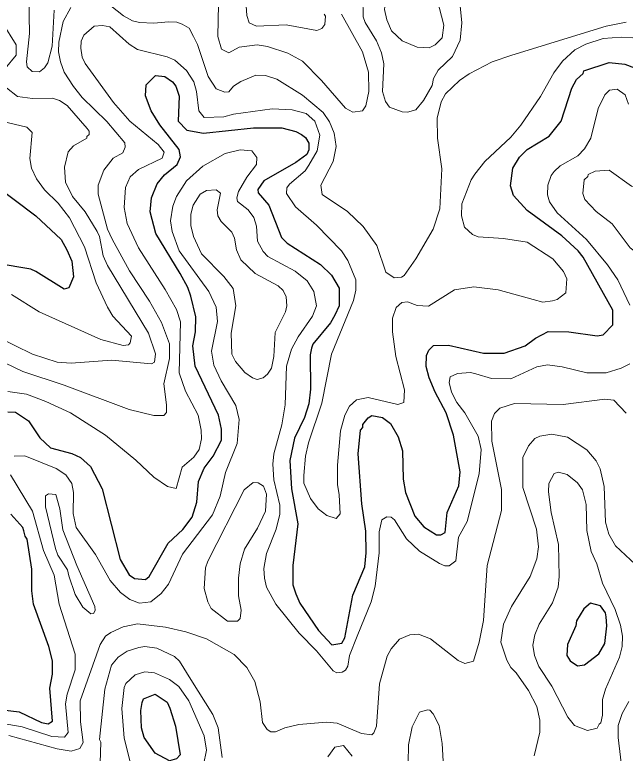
# Model space of a CAD drawing. Extents: x 423 to 448.8, y 7456.3 to 7484.
# Drawn here: x 426.286 to 427.555, y 7469.826 to 7471.361 of the extents above; entities that cross this region are included whole.
import ezdxf

# ---------------------------------------------------------------- set-up
doc = ezdxf.new("R2010")
doc.units = 0
doc.header["$LTSCALE"] = 0.032
doc.layers.add('1', color=7, linetype='Continuous', lineweight=25)
doc.layers.add('2', color=7, linetype='Continuous', lineweight=13)

msp = doc.modelspace()

# ---------------------------------------------------------------- linework, layer by layer
at = {"layer": '1'}
for points in [[(427.3515, 7471.0807), (427.3971, 7471.1085), (427.4219, 7471.1395), (427.4443, 7471.2083), (427.4536, 7471.2261), (427.4675, 7471.2384), (427.4691, 7471.2439), (427.5217, 7471.2617), (427.5541, 7471.2578), (427.5743, 7471.2501)], [(426.5595, 7471.2152), (426.5788, 7471.2346), (426.5982, 7471.2323), (426.6136, 7471.2215), (426.6206, 7471.2122), (426.6276, 7471.1913), (426.626, 7471.1395), (426.6438, 7471.1209), (426.6786, 7471.1147), (426.7823, 7471.1256), (426.8411, 7471.1256), (426.8704, 7471.1178), (426.882, 7471.1116), (426.8905, 7471.1054), (426.8975, 7471.0938), (426.8975, 7471.0799), (426.8929, 7471.0706), (426.8704, 7471.0536), (426.8039, 7471.0157), (426.7915, 7470.9972), (426.7923, 7470.9909), (426.8139, 7470.9647), (426.8403, 7470.8974), (426.8526, 7470.8858), (426.9215, 7470.8417), (426.9447, 7470.8192), (426.9602, 7470.7922), (426.9602, 7470.7559), (426.9516, 7470.7365), (426.9423, 7470.7202), (426.906, 7470.6762), (426.9029, 7470.6677), (426.8998, 7470.6538), (426.9006, 7470.5826), (426.8975, 7470.5517), (426.8882, 7470.5238), (426.8673, 7470.4805), (426.8581, 7470.4341), (426.8612, 7470.3753), (426.8743, 7470.3026), (426.8642, 7470.216), (426.8642, 7470.1757), (426.8704, 7470.1572), (426.8789, 7470.1378), (426.9176, 7470.0806), (426.9455, 7470.0512), (426.9663, 7470.0543), (426.9725, 7470.0659), (426.9887, 7470.1541), (427.0135, 7470.2129), (427.0166, 7470.2423), (427.0158, 7470.2871), (427.0073, 7470.3444), (426.9996, 7470.448), (427.005, 7470.4975), (427.0096, 7470.5029), (427.0096, 7470.5091), (427.0205, 7470.523), (427.0282, 7470.5277), (427.0506, 7470.5238), (427.0669, 7470.5114), (427.0831, 7470.4836), (427.0924, 7470.4542), (427.0932, 7470.3954), (427.0986, 7470.3676), (427.1179, 7470.3188), (427.1365, 7470.2964), (427.1628, 7470.2794), (427.1721, 7470.2794), (427.1806, 7470.2848), (427.1852, 7470.3258), (427.2092, 7470.3815), (427.2123, 7470.4109), (427.1984, 7470.4867), (427.1829, 7470.5331), (427.1597, 7470.5764), (427.1473, 7470.6058), (427.1411, 7470.6297), (427.1419, 7470.6522), (427.1465, 7470.6638), (427.1566, 7470.6731), (427.1876, 7470.6739), (427.2603, 7470.6576), (427.3036, 7470.6576), (427.3469, 7470.6723), (427.3685, 7470.6885), (427.3949, 7470.7025), (427.4382, 7470.7017), (427.4969, 7470.6932), (427.5093, 7470.6955), (427.5294, 7470.7164), (427.5294, 7470.7466), (427.4676, 7470.8572), (427.4575, 7470.8703), (427.4234, 7470.9013), (427.3515, 7470.9538), (427.3229, 7470.9848), (427.3167, 7471.0049), (427.3214, 7471.042), (427.3353, 7471.0644), (427.3515, 7471.0807)], [(426.2718, 7470.5354), (426.2873, 7470.5346), (426.3143, 7470.5168), (426.3383, 7470.4812), (426.36, 7470.4604), (426.4048, 7470.4488), (426.4226, 7470.4402), (426.4435, 7470.4217), (426.4674, 7470.3753), (426.5054, 7470.2284), (426.5239, 7470.1966), (426.5348, 7470.1889), (426.5579, 7470.1866), (426.5657, 7470.1928), (426.6051, 7470.2624), (426.6353, 7470.291), (426.6546, 7470.3165), (426.6647, 7470.3475), (426.6678, 7470.3908), (426.6794, 7470.4186), (426.6987, 7470.4433), (426.7157, 7470.4766), (426.7157, 7470.4991), (426.7096, 7470.5285), (426.6608, 7470.6306), (426.6562, 7470.6723), (426.6616, 7470.7017), (426.6624, 7470.7327), (426.6523, 7470.776), (426.6461, 7470.7937), (426.6299, 7470.8231), (426.5796, 7470.9059), (426.5672, 7470.9508), (426.5703, 7470.9802), (426.5819, 7471.0095), (426.5974, 7471.0281), (426.6237, 7471.0497), (426.6307, 7471.0652), (426.6276, 7471.0807), (426.5873, 7471.1318), (426.5695, 7471.1611), (426.558, 7471.1921), (426.5595, 7471.2152)], [(426.2416, 7471.0088), (426.3298, 7470.943), (426.3824, 7470.8935), (426.394, 7470.8719), (426.4048, 7470.8486), (426.4079, 7470.8162), (426.3986, 7470.7929), (426.3886, 7470.7906), (426.3298, 7470.827), (426.3197, 7470.8316), (426.2486, 7470.844)], [(426.2316, 7469.9197), (426.2949, 7469.912), (426.3414, 7469.8896), (426.3553, 7469.8872), (426.3646, 7469.8926), (426.3592, 7469.9607), (426.3646, 7469.9901), (426.3646, 7470.018), (426.3569, 7470.0474), (426.3251, 7470.1355), (426.3213, 7470.1634), (426.3213, 7470.2082), (426.312, 7470.2709), (426.3073, 7470.277), (426.305, 7470.2879), (426.3027, 7470.2948), (426.2779, 7470.3227)]]:
    msp.add_lwpolyline(points, dxfattribs=at)
for points in [[(427.5004, 7470.0323), (427.5124, 7470.0536), (427.517, 7470.0907), (427.5155, 7470.1092), (427.5139, 7470.1177), (427.5039, 7470.1324), (427.483, 7470.1378), (427.4691, 7470.1262), (427.4536, 7470.1007), (427.4521, 7470.0907), (427.4351, 7470.052), (427.4335, 7470.0288), (427.4405, 7470.018), (427.4559, 7470.0071), (427.4707, 7470.0095)], [(426.5548, 7469.8586), (426.5494, 7469.8788), (426.5479, 7469.9143), (426.551, 7469.9313), (426.5533, 7469.939), (426.5781, 7469.9483), (426.6028, 7469.9321), (426.6082, 7469.9197), (426.6198, 7469.8818), (426.6299, 7469.8223), (426.6221, 7469.8138), (426.6075, 7469.8099), (426.5781, 7469.8261)]]:
    msp.add_lwpolyline(points, close=True, dxfattribs=at)
at = {"layer": '2'}
for points in [[(427.0858, 7471.4573), (427.0947, 7471.4906), (427.0986, 7471.5556), (427.1087, 7471.6035), (427.1226, 7471.6151), (427.1295, 7471.6151), (427.1365, 7471.6113), (427.1473, 7471.5966), (427.1543, 7471.5788), (427.1589, 7471.5572), (427.1581, 7471.438), (427.1644, 7471.3932), (427.1783, 7471.339), (427.1744, 7471.3127), (427.1597, 7471.298), (427.1473, 7471.2918), (427.1225, 7471.2934), (427.0917, 7471.3065), (427.0692, 7471.3274), (427.0592, 7471.3499), (427.0545, 7471.3715), (427.0576, 7471.3947), (427.0692, 7471.4272)], [(427.6137, 7470.9623), (427.6269, 7470.9654), (427.6346, 7470.9709), (427.633, 7470.9848), (427.6099, 7470.9971), (427.5681, 7471.0041), (427.5217, 7471.0374), (427.4923, 7471.0358), (427.4783, 7471.0289), (427.4776, 7471.0242), (427.4699, 7471.0173), (427.4668, 7470.9894), (427.4714, 7470.977), (427.4946, 7470.9515), (427.5279, 7470.926), (427.5657, 7470.8765), (427.5859, 7470.8602), (427.599, 7470.8549), (427.6129, 7470.8587), (427.623, 7470.8726), (427.6245, 7470.8943), (427.6036, 7470.9353), (427.6013, 7470.9477), (427.6021, 7470.9554)], [(426.7644, 7470.6174), (426.7451, 7470.6398), (426.7374, 7470.6553), (426.7358, 7470.6986), (426.7459, 7470.7559), (426.7397, 7470.7914), (426.7204, 7470.8169), (426.674, 7470.8641), (426.6577, 7470.8997), (426.6523, 7470.9229), (426.6523, 7470.9461), (426.6569, 7470.9647), (426.6716, 7470.9879), (426.6848, 7470.9956), (426.7049, 7470.9971), (426.7134, 7470.9902), (426.7065, 7470.9554), (426.708, 7470.943), (426.715, 7470.9307), (426.7374, 7470.909), (426.7428, 7470.8966), (426.7467, 7470.8719), (426.7559, 7470.851), (426.7861, 7470.8231), (426.8333, 7470.7976), (426.8441, 7470.7875), (426.8503, 7470.7744), (426.8519, 7470.7558), (426.8488, 7470.7435), (426.8271, 7470.7002), (426.8248, 7470.6507), (426.8194, 7470.6259), (426.8117, 7470.6135), (426.8024, 7470.6058), (426.79, 7470.6027), (426.7799, 7470.6058)], [(427.3755, 7470.0059), (427.3662, 7470.0288), (427.3631, 7470.0505), (427.367, 7470.0721), (427.3762, 7470.0938), (427.4041, 7470.1386), (427.4157, 7470.1711), (427.418, 7470.1928), (427.4165, 7470.2593), (427.401, 7470.3258), (427.3956, 7470.3691), (427.3964, 7470.3861), (427.4072, 7470.407), (427.4165, 7470.4101), (427.4343, 7470.4054), (427.4559, 7470.3876), (427.466, 7470.373), (427.4737, 7470.3428), (427.4753, 7470.2887), (427.4845, 7470.2454), (427.4961, 7470.2191), (427.5077, 7470.1789), (427.534, 7470.1247), (427.5456, 7470.0922), (427.5495, 7470.069), (427.5487, 7470.0474), (427.5434, 7470.0257), (427.5139, 7469.9592), (427.5078, 7469.9375), (427.5078, 7469.905), (427.5047, 7469.8888), (427.5008, 7469.8865), (427.4969, 7469.878), (427.4768, 7469.8733), (427.4497, 7469.8834), (427.4358, 7469.9004), (427.4025, 7469.9654)], [(426.7513, 7470.1897), (426.7544, 7470.2191), (426.7637, 7470.25), (426.7908, 7470.2933), (426.807, 7470.3289), (426.8093, 7470.3645), (426.8031, 7470.3807), (426.7923, 7470.3876), (426.7815, 7470.3884), (426.7629, 7470.373), (426.6871, 7470.2253), (426.6825, 7470.2113), (426.6794, 7470.168), (426.6871, 7470.1402), (426.6941, 7470.1263), (426.7281, 7470.1), (426.749, 7470.1), (426.7544, 7470.1061), (426.7567, 7470.1232), (426.7513, 7470.1526)], [(426.3986, 7470.1943), (426.3955, 7470.2067), (426.3754, 7470.2376), (426.3707, 7470.2516), (426.3499, 7470.3382), (426.3499, 7470.3606), (426.3561, 7470.3652), (426.3715, 7470.3637), (426.38, 7470.3335), (426.3862, 7470.2902), (426.4148, 7470.216), (426.4527, 7470.1309), (426.4529, 7470.1222), (426.4496, 7470.1162), (426.4438, 7470.1155), (426.4272, 7470.1293), (426.4118, 7470.1556)], [(426.6291, 7469.7565), (426.6507, 7469.7643), (426.6655, 7469.7751), (426.6786, 7469.8014), (426.6848, 7469.8323), (426.6794, 7469.8617), (426.6476, 7469.9344), (426.6268, 7469.9646), (426.6075, 7469.9793), (426.5765, 7469.9932), (426.5564, 7469.9948), (426.5363, 7469.9885), (426.517, 7469.9708), (426.5131, 7469.9622), (426.5084, 7469.919), (426.5131, 7469.8571), (426.5262, 7469.8076), (426.5409, 7469.7851), (426.5688, 7469.7643), (426.6059, 7469.755)]]:
    msp.add_lwpolyline(points, close=True, dxfattribs=at)
for points in [[(426.3135, 7471.4705), (426.3166, 7471.322), (426.3105, 7471.2632), (426.312, 7471.2524), (426.322, 7471.2431), (426.3375, 7471.2423), (426.3476, 7471.2501), (426.3545, 7471.2609), (426.3638, 7471.2957), (426.3677, 7471.37)], [(426.9655, 7471.3622), (427.0089, 7471.2834), (427.0212, 7471.2416), (427.022, 7471.2014), (427.0159, 7471.1712), (427.0089, 7471.1611), (426.9888, 7471.158), (426.9733, 7471.1665), (426.9238, 7471.2238), (426.8844, 7471.264), (426.8534, 7471.281), (426.8117, 7471.2949), (426.79, 7471.298), (426.7528, 7471.2934), (426.7312, 7471.2818), (426.7157, 7471.2895), (426.708, 7471.3158), (426.7111, 7471.4504)], [(426.7652, 7471.4102), (426.7683, 7471.3592), (426.773, 7471.3436), (426.7885, 7471.3367), (426.8503, 7471.3398), (426.9138, 7471.3282), (426.9246, 7471.332), (426.9308, 7471.3406), (426.9323, 7471.3576), (426.9292, 7471.3622)], [(427.2123, 7471.3793), (427.2154, 7471.3437), (427.2123, 7471.3081), (427.1961, 7471.2741), (427.1659, 7471.2454), (427.1566, 7471.2284), (427.1535, 7471.2137), (427.1357, 7471.1828), (427.1195, 7471.1634), (427.1025, 7471.158), (427.0917, 7471.1588), (427.0654, 7471.1689), (427.0568, 7471.1805), (427.0506, 7471.2014), (427.053, 7471.2586), (427.0483, 7471.2818), (427.0383, 7471.3066), (427.0143, 7471.3444), (427.0104, 7471.3561), (427.0097, 7471.397)], [(426.4025, 7471.3761), (426.3863, 7471.3468), (426.3777, 7471.3035), (426.377, 7471.2834), (426.3808, 7471.2632), (426.3885, 7471.2416), (426.4079, 7471.2114), (426.4264, 7471.189), (426.4775, 7471.1387), (426.5146, 7471.0946), (426.5154, 7471.0853), (426.5108, 7471.0737), (426.4907, 7471.0629), (426.4713, 7471.0374), (426.4597, 7471.0065), (426.4597, 7470.9878), (426.479, 7470.9152), (426.4883, 7470.8943), (426.5247, 7470.8286), (426.5664, 7470.7651), (426.5912, 7470.721), (426.6075, 7470.677), (426.6075, 7470.646), (426.5958, 7470.5934), (426.6013, 7470.5501), (426.6013, 7470.5338), (426.5958, 7470.5277), (426.575, 7470.5277), (426.5239, 7470.54), (426.3886, 7470.5911), (426.3027, 7470.6189), (426.2099, 7470.6638)], [(427.2309, 7471.2377), (427.2108, 7471.2238), (427.1813, 7471.1967), (427.1728, 7471.1797), (427.1644, 7471.1457), (427.1651, 7471.1039), (427.1736, 7471.0405), (427.1697, 7470.957), (427.1558, 7470.9152), (427.1195, 7470.8533), (427.0955, 7470.8185), (427.0901, 7470.8154), (427.0746, 7470.8138), (427.0576, 7470.8254), (427.039, 7470.8812), (427.0104, 7470.9206), (426.9779, 7470.9515), (426.9253, 7470.9871), (426.9222, 7471.0065), (426.9478, 7471.056), (426.9539, 7471.0869), (426.9501, 7471.1147), (426.94, 7471.1379), (426.9269, 7471.1573), (426.8844, 7471.1936), (426.831, 7471.2269), (426.807, 7471.2346), (426.7869, 7471.2354), (426.756, 7471.2222), (426.7405, 7471.2122), (426.7312, 7471.2006), (426.7227, 7471.1998), (426.7049, 7471.2067), (426.6879, 7471.2323), (426.6662, 7471.2988), (426.6577, 7471.3158), (426.6484, 7471.3329), (426.6338, 7471.3413), (426.6229, 7471.3452), (426.6059, 7471.346), (426.575, 7471.3429), (426.5456, 7471.3444), (426.5309, 7471.3483), (426.5123, 7471.3583), (426.486, 7471.3792)], [(426.2602, 7471.3436), (426.2888, 7471.298), (426.2888, 7471.2764), (426.2663, 7471.2493)], [(427.5572, 7471.3452), (427.5155, 7471.3367), (427.3191, 7471.2764), (427.2788, 7471.2632), (427.2309, 7471.2377)], [(427.2634, 7471.0559), (427.2425, 7471.0297), (427.2347, 7471.0173), (427.2154, 7470.9678), (427.2146, 7470.943), (427.2208, 7470.919), (427.2378, 7470.9043), (427.2494, 7470.8989), (427.302, 7470.8958), (427.3515, 7470.8881), (427.4049, 7470.8533), (427.4265, 7470.827), (427.4335, 7470.8115), (427.4319, 7470.7829), (427.4134, 7470.769), (427.4041, 7470.7659), (427.384, 7470.7636), (427.3639, 7470.769), (427.2912, 7470.7891), (427.2402, 7470.7953), (427.1999, 7470.7891), (427.1458, 7470.7551), (427.1226, 7470.7566), (427.1025, 7470.7643), (427.0909, 7470.7628), (427.0792, 7470.752), (427.0715, 7470.7303), (427.0715, 7470.7017), (427.0785, 7470.6507), (427.0963, 7470.5811), (427.0947, 7470.5547), (427.0824, 7470.5509), (427.0205, 7470.5655), (426.9965, 7470.5601), (426.9818, 7470.547), (426.9725, 7470.5285), (426.9633, 7470.496), (426.9571, 7470.4248), (426.9571, 7470.3846), (426.9602, 7470.3629), (426.9625, 7470.3235), (426.954, 7470.3134), (426.9346, 7470.3196), (426.9168, 7470.3335), (426.9006, 7470.3552), (426.8867, 7470.3869), (426.8867, 7470.4032), (426.8905, 7470.4434), (426.8967, 7470.4712), (426.9246, 7470.5532), (426.9447, 7470.6553), (426.9903, 7470.7667), (426.9949, 7470.7883), (426.9949, 7470.81), (426.9787, 7470.8502), (426.9656, 7470.8703), (426.913, 7470.9237), (426.8697, 7470.9616), (426.8511, 7470.9894), (426.8518, 7471.001), (426.8573, 7471.0087), (426.8897, 7471.0366), (426.8975, 7471.0482), (426.9145, 7471.0776), (426.9199, 7471.1101), (426.9099, 7471.1395), (426.8921, 7471.1557), (426.8627, 7471.1634), (426.8209, 7471.165), (426.7405, 7471.1542), (426.7204, 7471.1488), (426.6794, 7471.1472), (426.6685, 7471.1611), (426.6639, 7471.2014), (426.6585, 7471.2215), (426.643, 7471.2447), (426.6191, 7471.2663), (426.6028, 7471.2733), (426.541, 7471.2887), (426.5239, 7471.2996), (426.4837, 7471.3359), (426.4682, 7471.3383), (426.4512, 7471.3367), (426.4295, 7471.3181), (426.4241, 7471.3058), (426.4234, 7471.2911), (426.4264, 7471.2725), (426.4326, 7471.2593), (426.4914, 7471.1782), (426.5255, 7471.1394), (426.5843, 7471.0907), (426.5966, 7471.0753), (426.5927, 7471.0629), (426.5433, 7471.0389), (426.5262, 7471.0235), (426.5162, 7471.0018), (426.5131, 7470.96), (426.52, 7470.9268), (426.5432, 7470.8765), (426.5989, 7470.7899), (426.6222, 7470.7481)], [(427.5712, 7471.3127), (427.5465, 7471.3143), (427.5093, 7471.3112), (427.4729, 7471.2996), (427.4505, 7471.288), (427.425, 7471.264), (427.4064, 7471.24), (427.3793, 7471.1905), (427.3384, 7471.131), (427.3175, 7471.1062), (427.2634, 7471.0559)], [(426.2687, 7471.2091), (426.2919, 7471.1905), (426.3228, 7471.1867), (426.3646, 7471.1874), (426.3793, 7471.1828), (426.3947, 7471.1719), (426.4365, 7471.124), (426.4404, 7471.1186), (426.4404, 7471.1116), (426.4358, 7471.1078), (426.4358, 7471.1039), (426.4079, 7471.0884), (426.397, 7471.0761), (426.3893, 7471.0436), (426.3916, 7471.0126), (426.4063, 7470.9833), (426.4326, 7470.9508), (426.4574, 7470.9105), (426.4621, 7470.8997), (426.4698, 7470.8595), (426.479, 7470.8394), (426.5641, 7470.6986), (426.5788, 7470.6561), (426.5765, 7470.6383), (426.5703, 7470.6352), (426.4868, 7470.6429), (426.4033, 7470.6367), (426.3739, 7470.6383), (426.3228, 7470.6553), (426.2485, 7470.6916)], [(427.5619, 7471.1751), (427.5549, 7471.1944), (427.5387, 7471.206), (427.5224, 7471.2037), (427.5124, 7471.1944), (427.4992, 7471.1658), (427.4838, 7471.1039), (427.4706, 7471.0822), (427.4567, 7471.0675), (427.4196, 7471.0467), (427.4072, 7471.035), (427.401, 7471.0266), (427.394, 7471.0065), (427.3933, 7470.9863), (427.3979, 7470.9716), (427.4134, 7470.9492), (427.4745, 7470.8935), (427.5186, 7470.8409), (427.5395, 7470.81), (427.565, 7470.7574)], [(426.2795, 7470.779), (426.3367, 7470.7435), (426.4652, 7470.6854), (426.5115, 7470.6731), (426.5224, 7470.6746), (426.5262, 7470.6785), (426.5286, 7470.6924), (426.4899, 7470.7342), (426.4791, 7470.7528), (426.4551, 7470.8038), (426.4311, 7470.8781), (426.4001, 7470.9384), (426.3762, 7470.9693), (426.3476, 7470.9971), (426.3313, 7471.0196), (426.3205, 7471.042), (426.3174, 7471.0621), (426.322, 7471.1163), (426.3112, 7471.1271), (426.2486, 7471.1418)], [(426.8039, 7470.2098), (426.8093, 7470.2407), (426.8294, 7470.2918), (426.8372, 7470.3227), (426.8372, 7470.3413), (426.8248, 7470.3939), (426.8225, 7470.4264), (426.8248, 7470.448), (426.841, 7470.5083), (426.848, 7470.5501), (426.8511, 7470.6306), (426.8611, 7470.6653), (426.875, 7470.6916), (426.9052, 7470.7342), (426.913, 7470.7559), (426.9075, 7470.7852), (426.8936, 7470.8076), (426.8689, 7470.8278), (426.8124, 7470.8579), (426.8023, 7470.8687), (426.7908, 7470.8904), (426.7884, 7470.9214), (426.783, 7470.9391), (426.7714, 7470.9554), (426.749, 7470.9724), (426.7474, 7470.9802), (426.7513, 7470.9933), (426.7683, 7471.0234), (426.7884, 7471.0497), (426.7892, 7471.0637), (426.7791, 7471.0776), (426.7544, 7471.0799), (426.7235, 7471.0722), (426.677, 7471.0459), (426.643, 7471.0157), (426.6221, 7470.9833), (426.6144, 7470.9631), (426.6098, 7470.9322), (426.6129, 7470.9105), (426.6275, 7470.8703), (426.6894, 7470.7852), (426.7049, 7470.7528), (426.7072, 7470.7234), (426.6948, 7470.6615), (426.6995, 7470.6321), (426.7149, 7470.5996), (426.7459, 7470.5486), (426.7528, 7470.5192), (426.7482, 7470.4697), (426.7242, 7470.4093), (426.7127, 7470.3598), (426.6972, 7470.3212), (426.6345, 7470.2392), (426.6059, 7470.1773), (426.5905, 7470.1579), (426.5688, 7470.1401), (426.5456, 7470.1378), (426.5255, 7470.1456), (426.5061, 7470.1595), (426.4845, 7470.185), (426.4535, 7470.2391), (426.4133, 7470.2948), (426.4071, 7470.3243), (426.4079, 7470.3676), (426.4048, 7470.3861), (426.3924, 7470.4047), (426.3723, 7470.4178), (426.3066, 7470.4441), (426.2849, 7470.4434)], [(426.6222, 7470.7481), (426.6307, 7470.7226), (426.6275, 7470.6166), (426.6407, 7470.578), (426.667, 7470.5285), (426.6732, 7470.4975), (426.674, 7470.479), (426.6693, 7470.4573), (426.6585, 7470.441), (426.6337, 7470.4202), (426.6213, 7470.3761), (426.6036, 7470.3799), (426.5749, 7470.3993), (426.5379, 7470.4348), (426.4744, 7470.4866), (426.4017, 7470.5331), (426.3507, 7470.557), (426.3105, 7470.5718), (426.2718, 7470.5779)], [(427.565, 7470.6352), (427.5465, 7470.6259), (427.5155, 7470.6166), (427.4753, 7470.6166), (427.4242, 7470.629), (427.3933, 7470.6328), (427.3716, 7470.629), (427.3175, 7470.6042), (427.2773, 7470.605), (427.2448, 7470.6143), (427.2332, 7470.6174), (427.2061, 7470.615), (427.1914, 7470.6081), (427.1891, 7470.5965), (427.1937, 7470.5764), (427.2053, 7470.5548), (427.2216, 7470.5331), (427.2494, 7470.4851), (427.2556, 7470.4573), (427.2517, 7470.4062), (427.2262, 7470.3072), (427.2084, 7470.2748), (427.203, 7470.226), (427.1891, 7470.2152), (427.1798, 7470.2152), (427.169, 7470.2198), (427.1272, 7470.2461), (427.1001, 7470.2716), (427.0754, 7470.3111), (427.0685, 7470.3165), (427.0592, 7470.3173), (427.0491, 7470.3111), (427.0437, 7470.2856), (427.0437, 7470.2423), (427.0352, 7470.1727), (427.0267, 7470.1402), (426.998, 7470.069), (426.9818, 7470.0288), (426.9787, 7470.0064), (426.9733, 7469.9986), (426.9664, 7469.994), (426.9555, 7469.9932), (426.9477, 7469.9971), (426.913, 7470.0388), (426.8774, 7470.0752), (426.8286, 7470.1355), (426.8093, 7470.1711), (426.8054, 7470.1897), (426.8039, 7470.2098)], [(426.2733, 7469.8625), (426.3739, 7469.8346), (426.4033, 7469.83), (426.421, 7469.8354), (426.428, 7469.8478), (426.4226, 7469.8911), (426.4218, 7469.9344), (426.4636, 7470.052), (426.4744, 7470.069), (426.486, 7470.0767), (426.5116, 7470.0883), (426.541, 7470.0945), (426.5997, 7470.0875), (426.6415, 7470.0783), (426.6848, 7470.0636), (426.7421, 7470.0311), (426.7683, 7470.0041), (426.7853, 7469.9747), (426.7962, 7469.9329), (426.8008, 7469.8896), (426.8109, 7469.8749), (426.8186, 7469.8702), (426.8279, 7469.8702), (426.8472, 7469.8787), (426.8766, 7469.8857), (426.9339, 7469.8903), (426.9563, 7469.888), (427.0066, 7469.8671), (427.0282, 7469.864), (427.0328, 7469.8679), (427.0383, 7469.8818), (427.0444, 7469.97), (427.0599, 7470.0273), (427.0684, 7470.0427), (427.0855, 7470.0628), (427.1071, 7470.0721), (427.1256, 7470.0729), (427.1504, 7470.0636), (427.2077, 7470.0187), (427.2216, 7470.0125), (427.2394, 7470.0172), (427.2517, 7470.0566), (427.2602, 7470.1015), (427.268, 7470.216), (427.2981, 7470.3305), (427.2981, 7470.3738), (427.278, 7470.4743), (427.2773, 7470.5161), (427.2834, 7470.5316), (427.2943, 7470.5431), (427.3252, 7470.5524), (427.4258, 7470.5509), (427.5124, 7470.5617), (427.5317, 7470.5594), (427.5573, 7470.5323)], [(427.3655, 7469.82), (427.3778, 7469.8695), (427.3778, 7469.8942), (427.3716, 7469.9228), (427.3538, 7469.9561), (427.3283, 7469.9932), (427.3175, 7470.004), (427.309, 7470.0195), (427.2966, 7470.0566), (427.302, 7470.0938), (427.319, 7470.1309), (427.3577, 7470.1928), (427.3716, 7470.2299), (427.3747, 7470.2547), (427.3709, 7470.2918), (427.3422, 7470.3784), (427.3422, 7470.4403), (427.3538, 7470.465), (427.367, 7470.4797), (427.3778, 7470.4851), (427.4026, 7470.489), (427.435, 7470.4828), (427.4752, 7470.4565), (427.4946, 7470.4333), (427.5031, 7470.4171), (427.5116, 7470.38), (427.5139, 7470.3057), (427.5209, 7470.2809), (427.5348, 7470.2569), (427.5766, 7470.2183)], [(426.2772, 7470.4047), (426.3228, 7470.3289), (426.346, 7470.2469), (426.3677, 7470.1959), (426.3785, 7470.1355), (426.4118, 7470.0319), (426.4118, 7469.9994), (426.3947, 7469.9484), (426.3916, 7469.9283), (426.3971, 7469.8687), (426.3893, 7469.8594), (426.3631, 7469.8602), (426.3012, 7469.8803), (426.2408, 7469.8911)], [(426.4636, 7469.806), (426.4651, 7469.8485), (426.462, 7469.854), (426.4729, 7469.9592), (426.4868, 7470.0087), (426.5007, 7470.0257), (426.52, 7470.038), (426.544, 7470.0458), (426.5564, 7470.0473), (426.5812, 7470.0442), (426.6183, 7470.0265), (426.6283, 7470.0172), (426.6523, 7469.9793), (426.6979, 7469.9065), (426.7088, 7469.8788), (426.7173, 7469.8169)], [(427.5627, 7469.9336), (427.5487, 7469.9081), (427.5403, 7469.8834), (427.5403, 7469.8586), (427.5534, 7469.7473), (427.5828, 7469.5616)], [(427.104, 7469.806), (427.1048, 7469.8432), (427.1125, 7469.8803), (427.1272, 7469.9112), (427.1443, 7469.9158), (427.1489, 7469.9151), (427.1558, 7469.9074), (427.1682, 7469.8834), (427.1744, 7469.8463), (427.1814, 7469.7225)], [(426.937, 7469.8184), (426.9516, 7469.8385), (426.9694, 7469.8416), (426.9872, 7469.8199)]]:
    msp.add_lwpolyline(points, dxfattribs=at)

doc.saveas('drawing.dxf')
